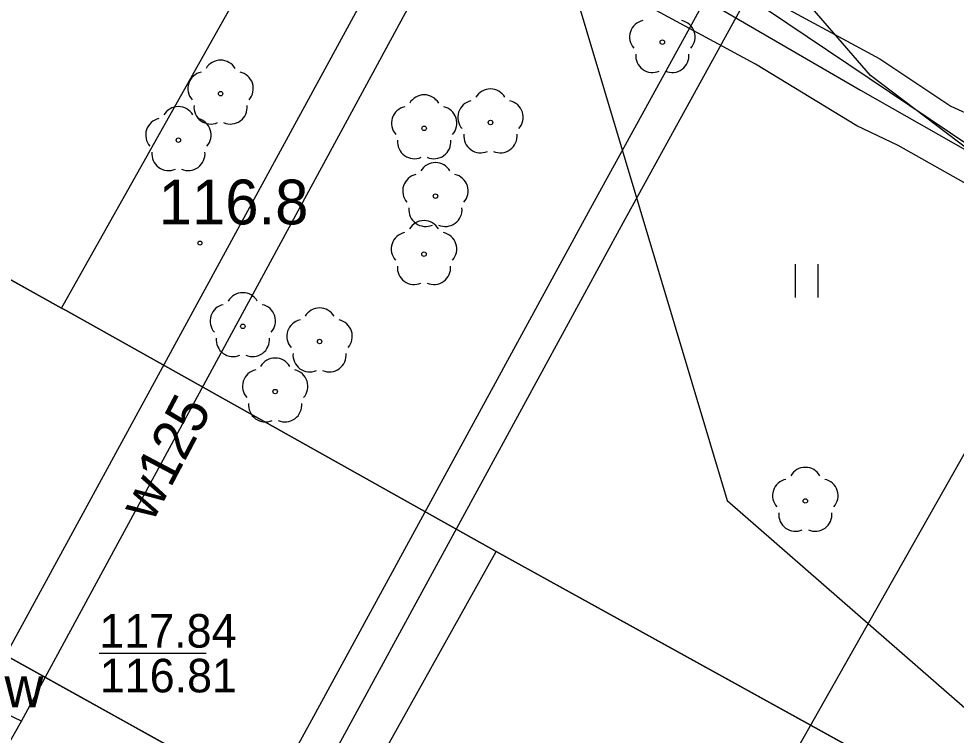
# Model space of a CAD drawing. Extents: x 6434771 to 6436222, y 5663454 to 5664782.
# Drawn here: x 6435214.85 to 6435235.8, y 5663827.86 to 5663843.87 of the extents above; entities that cross this region are included whole.
import ezdxf

# ---------------------------------------------------------------- set-up
doc = ezdxf.new("R2010")
doc.units = 0
for name, color, linetype in [('Warstwa 10', 7, 'Continuous'), ('Warstwa 11', 7, 'Continuous'), ('Warstwa 12', 7, 'Continuous'), ('Warstwa 13', 7, 'Continuous'), ('Warstwa 14', 7, 'Continuous'), ('Warstwa 5', 7, 'Continuous'), ('Warstwa 6', 7, 'Continuous'), ('Warstwa 8', 7, 'Continuous')]:
    doc.layers.add(name, color=color, linetype=linetype)

msp = doc.modelspace()

# ---------------------------------------------------------------- linework, layer by layer
at = {"layer": 'Warstwa 10'}
for p, q in [((6435215.8, 5663837.4), (6435225.58, 5663854.79)), ((6435204.67, 5663843.62), (6435215.8, 5663837.4))]:
    msp.add_line(p, q, dxfattribs=at)
at = {"layer": 'Warstwa 11'}
for centre in [(6435229.232, 5663843.345), (6435219.357, 5663842.194), (6435223.908, 5663841.419), (6435225.39, 5663841.551), (6435218.414, 5663841.155), (6435224.16, 5663839.906), (6435223.904, 5663838.609), (6435219.854, 5663836.998), (6435221.57, 5663836.657), (6435220.577, 5663835.539), (6435232.428, 5663833.096)]:
    msp.add_circle(centre, 0.05, dxfattribs=at)
for centre, start, end in [((6435228.875, 5663843.461), 102.1471, 221.8529), ((6435229.589, 5663843.461), 318.1471, 77.8529), ((6435219.357, 5663842.569), 30.1471, 149.8529), ((6435229.012, 5663843.042), 174.1471, 293.8529), ((6435229.452, 5663843.042), 246.1471, 5.8529), ((6435219, 5663842.31), 102.1471, 221.8529), ((6435219.714, 5663842.31), 318.1471, 77.8529), ((6435223.908, 5663841.794), 30.1471, 149.8529), ((6435225.39, 5663841.926), 30.1471, 149.8529), ((6435218.414, 5663841.53), 30.1471, 149.8529), ((6435219.137, 5663841.891), 174.1471, 293.8529), ((6435219.577, 5663841.891), 246.1471, 5.8529), ((6435223.551, 5663841.535), 102.1471, 221.8529), ((6435224.265, 5663841.535), 318.1471, 77.8529), ((6435225.033, 5663841.667), 102.1471, 221.8529), ((6435225.747, 5663841.667), 318.1471, 77.8529), ((6435218.057, 5663841.271), 102.1471, 221.8529), ((6435218.771, 5663841.271), 318.1471, 77.8529), ((6435225.17, 5663841.248), 174.1471, 293.8529), ((6435225.61, 5663841.248), 246.1471, 5.8529), ((6435223.688, 5663841.116), 174.1471, 293.8529), ((6435224.128, 5663841.116), 246.1471, 5.8529), ((6435218.194, 5663840.852), 174.1471, 293.8529), ((6435218.634, 5663840.852), 246.1471, 5.8529), ((6435224.16, 5663840.281), 30.1471, 149.8529), ((6435223.803, 5663840.022), 102.1471, 221.8529), ((6435224.517, 5663840.022), 318.1471, 77.8529), ((6435223.94, 5663839.603), 174.1471, 293.8529), ((6435224.38, 5663839.603), 246.1471, 5.8529), ((6435223.904, 5663838.984), 30.1471, 149.8529), ((6435223.547, 5663838.725), 102.1471, 221.8529), ((6435224.261, 5663838.725), 318.1471, 77.8529), ((6435223.684, 5663838.306), 174.1471, 293.8529), ((6435224.124, 5663838.306), 246.1471, 5.8529), ((6435219.854, 5663837.373), 30.1471, 149.8529), ((6435219.497, 5663837.114), 102.1471, 221.8529), ((6435220.211, 5663837.114), 318.1471, 77.8529), ((6435221.57, 5663837.032), 30.1471, 149.8529), ((6435221.213, 5663836.773), 102.1471, 221.8529), ((6435221.927, 5663836.773), 318.1471, 77.8529), ((6435219.634, 5663836.695), 174.1471, 293.8529), ((6435220.074, 5663836.695), 246.1471, 5.8529), ((6435220.577, 5663835.914), 30.1471, 149.8529), ((6435221.35, 5663836.354), 174.1471, 293.8529), ((6435221.79, 5663836.354), 246.1471, 5.8529), ((6435220.22, 5663835.655), 102.1471, 221.8529), ((6435220.934, 5663835.655), 318.1471, 77.8529), ((6435220.357, 5663835.236), 174.1471, 293.8529), ((6435220.797, 5663835.236), 246.1471, 5.8529), ((6435232.428, 5663833.471), 30.1471, 149.8529), ((6435232.071, 5663833.212), 102.1471, 221.8529), ((6435232.785, 5663833.212), 318.1471, 77.8529), ((6435232.208, 5663832.793), 174.1471, 293.8529), ((6435232.648, 5663832.793), 246.1471, 5.8529)]:
    msp.add_arc(centre, 0.375, start, end, dxfattribs=at)
at = {"layer": 'Warstwa 12'}
for points in [[(6435243.45, 5663833.342), (6435243.347, 5663833.392), (6435243.041, 5663835.668), (6435233.883, 5663842.599), (6435229.544, 5663847.621), (6435230.488, 5663855.43), (6435227.071, 5663861.482), (6435200.606, 5663877.013), (6435196.659, 5663878.93), (6435171.937, 5663892.14), (6435164.739, 5663895.707), (6435120.054, 5663921.259), (6435106.974, 5663928.778), (6435090.917, 5663933.312), (6435076.731, 5663934.584), (6435064.319, 5663933.634), (6435061.286, 5663934.067)], [(6435256.631, 5663899.106), (6435254.109, 5663895.435), (6435253.432, 5663894.446), (6435252.842, 5663893.524), (6435250.72, 5663890.467), (6435247.918, 5663886.553), (6435245.206, 5663882.627), (6435241.482, 5663877.301), (6435239.483, 5663874.478), (6435237.391, 5663871.54), (6435235.32, 5663867.088), (6435232.38, 5663860.459), (6435228.304, 5663851.592), (6435226.059, 5663846.687), (6435233.662, 5663842.273), (6435239.222, 5663839.112), (6435239.979, 5663838.573), (6435240.755, 5663838.015), (6435243.432, 5663836.474), (6435248.386, 5663833.561), (6435249.655, 5663832.225)], [(6435201.17, 5663869.015), (6435209.773, 5663866.711), (6435226.641, 5663857.297), (6435227.151, 5663844.9), (6435230.678, 5663833.107), (6435239.556, 5663825.369)], [(6435195.35, 5663864.228), (6435195.795, 5663864.53), (6435208.875, 5663866.092), (6435209.339, 5663865.898), (6435209.75, 5663865.621), (6435212.824, 5663865.164), (6435220.136, 5663860.256), (6435226.251, 5663856.532), (6435227.657, 5663855.082), (6435227.25, 5663854.759), (6435228.037, 5663849.57), (6435229.741, 5663845.308), (6435236.581, 5663840.706), (6435241.762, 5663839.133), (6435245.863, 5663837.125), (6435252.052, 5663838.209), (6435254.323, 5663839.882), (6435257.979, 5663839.497), (6435265.069, 5663841.102), (6435265.532, 5663841.242)], [(6435210.411, 5663822.063), (6435225.652, 5663850.018), (6435230.16, 5663858.034), (6435219.418, 5663864.071)], [(6435224.443, 5663813.783), (6435252.455, 5663863.225)], [(6435236.911, 5663856.388), (6435233.111, 5663849.592), (6435231.739, 5663847.119), (6435227.66, 5663839.705), (6435221.297, 5663828.034), (6435216.145, 5663818.679)], [(6435221.999, 5663827.65), (6435228.362, 5663839.321), (6435232.439, 5663846.733), (6435233.809, 5663849.202), (6435237.617, 5663856.012)], [(6435211.174, 5663821.613), (6435214.907, 5663828.177), (6435226.466, 5663849.489)], [(6435214.907, 5663828.177), (6435214.171, 5663828.526)]]:
    msp.add_lwpolyline(points, dxfattribs=at)
at = {"layer": 'Warstwa 13'}
msp.add_circle((6435218.896, 5663838.856), 0.045, dxfattribs=at)
at = {"layer": 'Warstwa 14'}
msp.add_line((6435216.646, 5663829.694), (6435219.035, 5663829.694), dxfattribs=at)
at = {"layer": 'Warstwa 5'}
for p, q in [((6435215.8, 5663837.4), (6435225.58, 5663854.79)), ((6435232.212, 5663837.639), (6435232.212, 5663838.389)), ((6435232.712, 5663837.639), (6435232.712, 5663838.389)), ((6435215.8, 5663837.4), (6435215.89, 5663837.36)), ((6435215.89, 5663837.36), (6435225.52, 5663831.97)), ((6435225.52, 5663831.97), (6435275.873, 5663804.171)), ((6435212.679, 5663830.687), (6435221.93, 5663825.55))]:
    msp.add_line(p, q, dxfattribs=at)
at = {"layer": 'Warstwa 6'}
for points in [[(6435225.52, 5663831.97), (6435215.89, 5663837.36), (6435215.8, 5663837.4), (6435204.67, 5663843.62), (6435198.71, 5663847.04), (6435196.4, 5663849.88)], [(6435222.74, 5663822.69), (6435222.849, 5663822.853), (6435222.94, 5663823.026), (6435223.011, 5663823.209), (6435223.063, 5663823.398), (6435223.094, 5663823.591), (6435223.103, 5663823.787), (6435223.092, 5663823.982), (6435223.059, 5663824.175), (6435223.006, 5663824.364), (6435222.933, 5663824.546), (6435222.841, 5663824.718), (6435222.73, 5663824.88), (6435221.93, 5663825.55), (6435193.82, 5663841.16), (6435193.579, 5663841.252), (6435193.334, 5663841.333), (6435193.085, 5663841.401), (6435192.833, 5663841.458), (6435192.579, 5663841.503), (6435192.323, 5663841.536), (6435192.066, 5663841.556), (6435191.762, 5663841.566)], [(6435275.872, 5663804.172), (6435225.52, 5663831.97)]]:
    msp.add_lwpolyline(points, dxfattribs=at)
at = {"layer": 'Warstwa 8'}
for p, q in [((6435204.67, 5663843.62), (6435215.8, 5663837.4)), ((6435215.8, 5663837.4), (6435215.89, 5663837.36)), ((6435215.89, 5663837.36), (6435225.52, 5663831.97)), ((6435221.93, 5663825.55), (6435225.52, 5663831.97)), ((6435221.93, 5663825.55), (6435225.52, 5663831.97)), ((6435225.52, 5663831.97), (6435275.872, 5663804.172)), ((6435212.679, 5663830.687), (6435221.93, 5663825.55))]:
    msp.add_line(p, q, dxfattribs=at)
for points in [[(6435236.959, 5663839.655), (6435234.505, 5663841.038), (6435233.577, 5663841.478), (6435231.318, 5663842.85), (6435228.817, 5663844.205), (6435227.196, 5663845.074), (6435225.086, 5663846.406), (6435226.674, 5663849.709), (6435227.968, 5663852.67), (6435229.729, 5663856.457), (6435231.98, 5663861.421), (6435234.5, 5663867.073), (6435236.194, 5663870.608)], [(6435235.807, 5663866.415), (6435234.445, 5663863.333), (6435232.271, 5663858.479), (6435231.189, 5663856.075), (6435229.295, 5663852.105), (6435227.542, 5663848.196), (6435227.041, 5663846.952), (6435229.005, 5663845.847), (6435230.495, 5663844.924), (6435234.09, 5663842.976), (6435235.68, 5663841.912), (6435236.237, 5663841.662)]]:
    msp.add_lwpolyline(points, dxfattribs=at)

# ---------------------------------------------------------------- texts
at = {"layer": 'Warstwa 13'}
msp.add_text('116.8', height=1, dxfattribs=at).set_placement((6435217.974, 5663839.274))
msp.add_text('w125', height=0.9, rotation=62.2175, dxfattribs=at).set_placement((6435217.831, 5663832.597))
at = {"layer": 'Warstwa 14'}
msp.add_text('116.81', height=0.75, dxfattribs=at).set_placement((6435216.656, 5663828.819))
at = {"layer": 'Warstwa 5'}
msp.add_text('w', height=0.9, dxfattribs=at).set_placement((6435214.526, 5663828.487))
at = {"layer": 'Warstwa 6'}
msp.add_text('117.84', height=0.75, dxfattribs=at).set_placement((6435216.645, 5663829.819))

doc.saveas('drawing.dxf')
